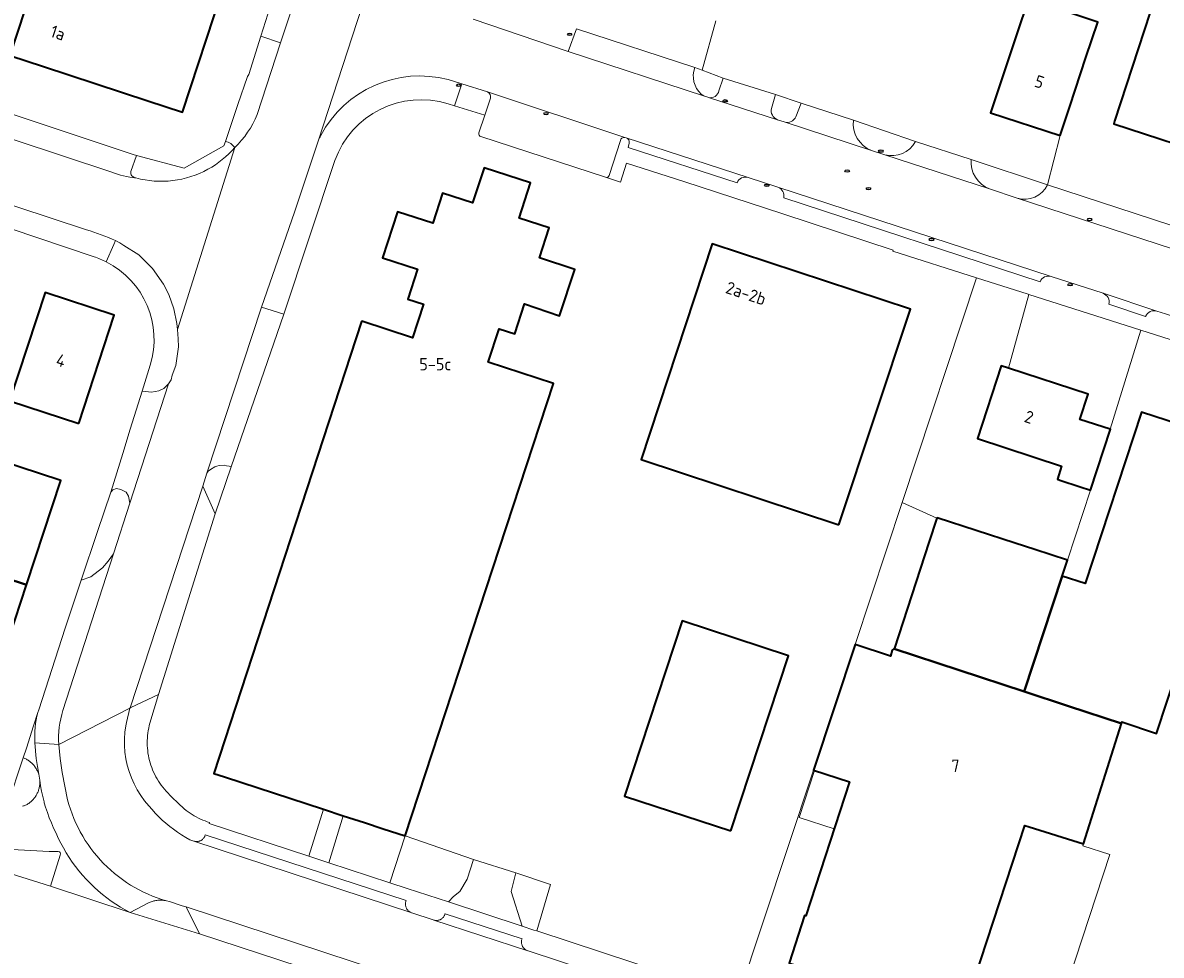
# Model space of a CAD drawing. Header units: metres. Extents: x 149984 to 156489, y 469398 to 478068.
# Tile 787 of 854: x 154618 to 154743, y 473585 to 473687. Entities that reach past the tile are written whole.
import ezdxf
from ezdxf.enums import TextEntityAlignment as Align

# ---------------------------------------------------------------- set-up
doc = ezdxf.new("R2010")
doc.units = ezdxf.units.M
doc.header["$LTSCALE"] = 0.75
for name, color, linetype, lineweight in [('B-WE-GR-BEPLANTING_CULTUUR_HEESTERS-GV', 252, 'Continuous', 18), ('B-WE-IE-MEUBILAIR-S', 252, 'Continuous', 25), ('B-WE-OG-BEBOUWING-GV', 6, 'Continuous', 35), ('B-WE-OG-BEBOUWING-T18', 1, 'Continuous', 18), ('B-WE-OG-BEBOUWING_LUIFEL-GV', 6, 'Continuous', 18), ('B-WE-OG-TERREIN_BEGROEID-GV', 252, 'Continuous', 18), ('B-WE-OG-TERREIN_ERF-GV', 252, 'Continuous', 18), ('B-WE-VH-OPENVERHARDING_BETONSTRAATSTEEN-GV', 252, 'Continuous', 18), ('B-WE-VH-OPENVERHARDING_TEGEL-GV', 252, 'Continuous', 18)]:
    doc.layers.add(name, color=color, linetype=linetype, lineweight=lineweight)
doc.styles.add('NLCS-ISO', font='NLCS-ISO.ttf')
doc.styles.add('NLCS-ISO-M750-T18', font='NLCS-ISO.ttf', dxfattribs={"height": 1.35})

# ---------------------------------------------------------------- blocks, each defined once
blk = doc.blocks.new('SIE-MEUBILAIR_PUT_KOLK-SO')
blk.add_ellipse((0, 0), major_axis=(1.25, 0), ratio=0.54)
at = {"style": 'NLCS-ISO'}
blk.add_text('klk', height=0.75, dxfattribs=at).set_placement((0.03, 0), align=Align.MIDDLE_CENTER)
blk = doc.blocks.new('SIE-MEUBILAIR_PUT_RIOOLPUT-SO')
blk.add_ellipse((0, 0), major_axis=(1.25, 0), ratio=0.54)
at = {"style": 'NLCS-ISO'}
blk.add_text('ri', height=0.75, dxfattribs=at).set_placement((-0.04, 0.07), align=Align.MIDDLE_CENTER)
blk = doc.blocks.new('SIE-MEUBILAIR_PUT_BRANDKRAAN-SO')
blk.add_ellipse((0, 0), major_axis=(1.25, 0), ratio=0.54)
at = {"style": 'NLCS-ISO'}
blk.add_text('bk', height=0.75, dxfattribs=at).set_placement((0.03, 0), align=Align.MIDDLE_CENTER)

msp = doc.modelspace()

# ---------------------------------------------------------------- linework, layer by layer
at = {"layer": 'B-WE-GR-BEPLANTING_CULTUUR_HEESTERS-GV', "flags": 128}
msp.add_lwpolyline([(154639.998, 473674.401), (154639.829, 473673.936), (154635.49, 473671.49), (154630.244, 473672.866), (154629.634, 473671.123)], dxfattribs=at)
at = {"layer": 'B-WE-GR-BEPLANTING_CULTUUR_HEESTERS-GV'}
for points in [[(154641.014, 473673.722, 0.2094868), (154639.998, 473674.401)], [(154638.086, 473671.356, 0.0887818), (154641.014, 473673.722)], [(154629.634, 473671.123, 0.4396283), (154630.183, 473670.398)], [(154630.183, 473670.398, 0.1935903), (154638.086, 473671.356)]]:
    msp.add_lwpolyline(points, format="xyb", dxfattribs=at)
at = {"layer": 'B-WE-GR-BEPLANTING_CULTUUR_HEESTERS-GV', "flags": 128}
for points in [[(154652.9, 473600.533), (154650.738, 473601.241), (154649.129, 473596.098), (154651.323, 473595.38)], [(154667.193, 473595.72), (154659.69, 473598.31), (154658.014, 473593.189), (154659.908, 473592.569), (154664.426, 473591.084), (154664.98, 473591.672), (154665.675, 473592.242), (154666.497, 473593.57)], [(154674.111, 473587.9), (154675.634, 473592.976), (154671.809, 473594.265), (154671.303, 473592.242), (154672.499, 473588.429), (154673.808, 473587.999)]]:
    msp.add_lwpolyline(points, close=True, dxfattribs=at)
at = {"layer": 'B-WE-OG-BEBOUWING-GV', "flags": 128}
for points in [[(154781.802, 473731.412), (154757.886, 473739.243), (154750.585, 473716.876), (154745.828, 473718.429), (154742.832, 473709.266), (154741.767, 473706.004), (154746.528, 473704.45), (154737.447, 473676.634), (154737.348, 473676.332), (154761.113, 473668.573), (154766.724, 473685.76), (154771.446, 473700.055)], [(154620.069, 473682.61), (154631.483, 473678.864), (154635.298, 473677.615), (154639.639, 473690.866), (154624.406, 473695.88), (154620.664, 473697.111), (154619.043, 473692.026), (154618.025, 473688.834), (154616.381, 473683.819)], [(154731.47, 473675.07), (154732.52, 473678.243), (154734.29, 473683.59), (154735.589, 473687.486), (154728.015, 473690.012), (154726.7, 473686.07), (154723.86, 473677.55)], [(154657.271, 473599.102), (154659.69, 473598.31), (154675.94, 473647.87), (154668.804, 473650.21), (154670.001, 473653.89), (154671.696, 473653.315), (154672.783, 473656.599), (154676.623, 473655.311), (154678.271, 473660.383), (154674.416, 473661.655), (154675.491, 473664.933), (154672.202, 473666.007), (154673.433, 473669.876), (154668.36, 473671.508), (154667.086, 473667.664), (154663.788, 473668.745), (154662.717, 473665.466), (154658.86, 473666.7), (154657.207, 473661.645), (154661.06, 473660.398), (154659.981, 473657.111), (154661.689, 473656.574), (154660.49, 473652.894), (154654.939, 473654.709), (154654.924, 473654.662), (154638.74, 473605.17), (154639.88, 473604.797), (154650.738, 473601.241), (154652.9, 473600.533), (154655.225, 473599.772)], [(154707.218, 473632.384), (154715.065, 473656.039), (154693.354, 473663.196), (154685.565, 473639.567)], [(154623.92, 473643.5), (154627.82, 473655.36), (154620.23, 473657.84), (154616.35, 473645.98)], [(154736.954, 473642.885), (154733.648, 473643.951), (154734.545, 473646.709), (154725.799, 473649.553), (154725.002, 473649.812), (154722.403, 473641.869), (154731.623, 473638.822), (154731.167, 473637.392), (154731.442, 473637.302), (154733.683, 473636.569), (154734.788, 473636.207), (154736.979, 473642.877)], [(154745.915, 473642.965), (154740.4, 473644.75), (154734.228, 473625.957), (154731.697, 473626.775), (154727.538, 473614.135), (154732.406, 473612.538), (154738.182, 473610.643), (154738.233, 473610.802), (154742.032, 473609.549), (154752.356, 473640.881)], [(154606.793, 473629.558), (154618.191, 473625.822), (154621.974, 473637.243), (154610.563, 473640.981)], [(154731.697, 473626.775), (154732.272, 473628.522), (154728.687, 473629.688), (154726.546, 473630.384), (154717.984, 473633.168), (154717.97, 473633.124), (154717.094, 473630.45), (154713.31, 473618.89), (154713.245, 473618.823), (154713.284, 473618.812), (154727.538, 473614.135)], [(154618.191, 473625.822), (154606.793, 473629.558), (154606.766, 473629.477), (154606.188, 473627.723), (154606.104, 473627.469), (154603.829, 473620.575), (154603.822, 473620.553), (154603.033, 473618.163), (154614.254, 473614.484), (154614.417, 473614.431)], [(154695.388, 473598.859), (154701.701, 473618.049), (154690.042, 473621.872), (154683.719, 473602.685)], [(154732.406, 473612.538), (154727.538, 473614.135), (154713.284, 473618.812), (154713.245, 473618.823), (154713.076, 473618.649), (154712.871, 473618.019), (154708.995, 473619.28), (154704.439, 473605.527), (154708.39, 473604.241), (154703.611, 473589.55), (154703.468, 473589.596), (154701.767, 473584.366), (154720.702, 473578.375), (154727.62, 473599.465), (154728.07, 473599.323), (154734.018, 473597.446), (154738.182, 473610.643)]]:
    msp.add_lwpolyline(points, close=True, dxfattribs=at)
at = {"layer": 'B-WE-OG-BEBOUWING_LUIFEL-GV', "flags": 128}
for points in [[(154704.543, 473605.493), (154702.865, 473600.333), (154706.711, 473599.081), (154708.39, 473604.241)], [(154734.018, 473597.446), (154728.07, 473599.323), (154727.62, 473599.465), (154722.319, 473583.304), (154731.669, 473580.237), (154736.928, 473596.27), (154733.952, 473597.246)]]:
    msp.add_lwpolyline(points, close=True, dxfattribs=at)
at = {"layer": 'B-WE-OG-TERREIN_BEGROEID-GV'}
for points in [[(154691.425, 473682.494, 0.2998317), (154692.136, 473679.59)], [(154692.136, 473679.59, 0.0529726), (154692.515, 473679.369)], [(154692.938, 473679.229, 0.444439), (154694.074, 473679.964)], [(154699.834, 473678.021, 0.3824034), (154700.504, 473676.787)], [(154701.243, 473676.537, 0.382531), (154702.525, 473677.115)], [(154708.812, 473676.724, 0.3405778), (154710.803, 473673.406)], [(154712.265, 473672.939, 0.3470202), (154715.616, 473674.379)], [(154721.705, 473672.418, 0.3297223), (154723.731, 473669.194)], [(154726.763, 473668.199, 0.3713041), (154730.101, 473669.654)], [(154621.895, 473596.219, 0.5685357), (154621.672, 473596.622)]]:
    msp.add_lwpolyline(points, format="xyb", dxfattribs=at)
at = {"layer": 'B-WE-OG-TERREIN_BEGROEID-GV', "flags": 128}
for points in [[(154694.074, 473679.964), (154694.551, 473681.338), (154692.236, 473682.194), (154691.425, 473682.494)], [(154692.515, 473679.369), (154692.851, 473679.257), (154692.938, 473679.229)], [(154703.075, 473678.581), (154700.266, 473679.554), (154699.834, 473678.021)], [(154702.525, 473677.115), (154703.075, 473678.581)], [(154700.504, 473676.787), (154701.243, 473676.537)], [(154715.616, 473674.379), (154708.812, 473676.724)], [(154710.803, 473673.406), (154712.265, 473672.939)], [(154730.101, 473669.654), (154721.705, 473672.418)], [(154723.731, 473669.194), (154726.763, 473668.199)], [(154617.769, 473601.573), (154617.854, 473601.598), (154617.938, 473601.625), (154618.022, 473601.655), (154618.104, 473601.688), (154618.185, 473601.724), (154618.27, 473601.773), (154618.354, 473601.825), (154618.435, 473601.879), (154618.515, 473601.936), (154618.593, 473601.997), (154618.668, 473602.059), (154618.742, 473602.124), (154618.813, 473602.192), (154618.881, 473602.262), (154618.948, 473602.335), (154619.011, 473602.41), (154619.072, 473602.486), (154619.131, 473602.565), (154619.186, 473602.646), (154619.239, 473602.729), (154619.289, 473602.814), (154619.336, 473602.9), (154619.38, 473602.988), (154619.421, 473603.077), (154619.459, 473603.167), (154619.494, 473603.259), (154619.525, 473603.352), (154619.553, 473603.446), (154619.579, 473603.541), (154619.6, 473603.637), (154619.619, 473603.733), (154619.634, 473603.83), (154619.646, 473603.928), (154619.654, 473604.026), (154619.659, 473604.124), (154619.661, 473604.222), (154619.659, 473604.32), (154619.654, 473604.418), (154619.529, 473605.076), (154619.498, 473605.169), (154619.464, 473605.262), (154619.426, 473605.353), (154619.386, 473605.442), (154619.342, 473605.53), (154619.295, 473605.617), (154619.246, 473605.702), (154619.193, 473605.785), (154619.138, 473605.866), (154619.08, 473605.945), (154619.019, 473606.023), (154618.955, 473606.098), (154618.889, 473606.171), (154618.821, 473606.241), (154618.75, 473606.309), (154618.676, 473606.375), (154618.601, 473606.438), (154618.523, 473606.499), (154618.444, 473606.556), (154618.362, 473606.611), (154618.279, 473606.663), (154618.194, 473606.713), (154618.107, 473606.759), (154618.018, 473606.802), (154617.929, 473606.842), (154617.837, 473606.879), (154616.119, 473601.681)], [(154621.672, 473596.622), (154620.678, 473596.622), (154614.54, 473596.942), (154613.915, 473594.953), (154620.825, 473592.794), (154621.895, 473596.219)]]:
    msp.add_lwpolyline(points, dxfattribs=at)
for points in [[(154637.513, 473636.619), (154638.86, 473633.59), (154640.639, 473638.757), (154640.4, 473638.84), (154640.12, 473638.88), (154639.86, 473638.94), (154639.32, 473638.9), (154639.05, 473638.84), (154638.85, 473638.77), (154638.35, 473638.47), (154638.12, 473638.28), (154637.973, 473638.043)], [(154633.856, 473591.119), (154633.546, 473591.203), (154633.441, 473591.224), (154633.335, 473591.241), (154633.229, 473591.255), (154633.123, 473591.265), (154633.016, 473591.272), (154632.909, 473591.274), (154632.802, 473591.274), (154632.695, 473591.269), (154632.589, 473591.261), (154632.483, 473591.25), (154632.377, 473591.234), (154632.272, 473591.216), (154632.167, 473591.193), (154632.063, 473591.167), (154631.96, 473591.138), (154631.859, 473591.105), (154631.758, 473591.069), (154631.659, 473591.029), (154631.561, 473590.986), (154629.557, 473589.923), (154637.152, 473587.593), (154635.684, 473590.536), (154635.257, 473590.645)]]:
    msp.add_lwpolyline(points, close=True, dxfattribs=at)
at = {"layer": 'B-WE-OG-TERREIN_ERF-GV', "flags": 128}
for points in [[(154620.664, 473697.111), (154625.032, 473710.405), (154643.999, 473704.174), (154639.639, 473690.866), (154635.298, 473677.615), (154631.483, 473678.864), (154620.069, 473682.61), (154616.381, 473683.819), (154618.025, 473688.834), (154619.043, 473692.026), (154609.467, 473695.166), (154607.256, 473688.487), (154595.847, 473692.218), (154598.448, 473700.203), (154604.914, 473698.074), (154606.153, 473701.839), (154606.168, 473701.883), (154614.908, 473699.007)], [(154707.218, 473632.384), (154685.565, 473639.567), (154693.354, 473663.196), (154715.065, 473656.039)], [(154734.788, 473636.207), (154733.683, 473636.569), (154731.442, 473637.302), (154731.167, 473637.392), (154731.623, 473638.822), (154722.403, 473641.869), (154725.002, 473649.812), (154725.799, 473649.553), (154728.03, 473657.65), (154727.96, 473657.672), (154722.31, 473659.472), (154714.157, 473634.861), (154717.97, 473633.124), (154717.984, 473633.168), (154726.546, 473630.384), (154728.687, 473629.688), (154732.272, 473628.522)], [(154623.92, 473643.5), (154616.35, 473645.98), (154620.23, 473657.84), (154627.82, 473655.36)], [(154740.324, 473653.734), (154728.03, 473657.65), (154725.799, 473649.553), (154734.545, 473646.709), (154733.648, 473643.951), (154736.954, 473642.885)], [(154606.104, 473627.469), (154606.188, 473627.723), (154606.766, 473629.477), (154606.793, 473629.558), (154610.563, 473640.981), (154621.974, 473637.243), (154618.191, 473625.822), (154614.417, 473614.431), (154614.254, 473614.484), (154603.033, 473618.163), (154603.822, 473620.553), (154603.829, 473620.575), (154594.649, 473623.616), (154592.762, 473617.92), (154578.998, 473622.479), (154578.878, 473622.118), (154578.546, 473622.228), (154578.665, 473622.589), (154569.837, 473625.513), (154573.063, 473635.253), (154573.405, 473635.14), (154573.285, 473634.779), (154577.139, 473633.503), (154578.202, 473636.711)], [(154717.97, 473633.124), (154714.157, 473634.861), (154708.995, 473619.28), (154712.871, 473618.019), (154713.076, 473618.649), (154713.245, 473618.823), (154713.31, 473618.89), (154717.094, 473630.45)], [(154695.388, 473598.859), (154683.719, 473602.685), (154690.042, 473621.872), (154701.701, 473618.049)]]:
    msp.add_lwpolyline(points, close=True, dxfattribs=at)
for points in [[(154780.88, 473696.93), (154776.22, 473682.66), (154771.285, 473684.271), (154766.724, 473685.76), (154761.113, 473668.573), (154737.348, 473676.332), (154737.447, 473676.634), (154746.528, 473704.45)], [(154614.296, 473678.166), (154629.889, 473672.984), (154630.244, 473672.866), (154635.49, 473671.49), (154639.829, 473673.936), (154639.998, 473674.401), (154641.346, 473678.458), (154642.4, 473681.52), (154642.56, 473681.73), (154643.883, 473685.922), (154645.923, 473692.384)], [(154693.73, 473687.62), (154692.236, 473682.194), (154694.551, 473681.338), (154700.266, 473679.554), (154703.075, 473678.581), (154708.812, 473676.724), (154715.616, 473674.379), (154721.705, 473672.418), (154730.101, 473669.654), (154731.47, 473675.07), (154723.86, 473677.55), (154726.7, 473686.07), (154728.015, 473690.012)], [(154667.16, 473687.814), (154677.549, 473684.246), (154678.487, 473686.731), (154691.425, 473682.494), (154692.236, 473682.194), (154693.73, 473687.62)], [(154735.589, 473687.486), (154734.29, 473683.59), (154732.52, 473678.243), (154731.47, 473675.07), (154730.101, 473669.654), (154753.205, 473662.107), (154758.435, 473660.46), (154763.299, 473658.804), (154769.811, 473656.704), (154825.874, 473638.56)], [(154667.779, 473675.33), (154668.419, 473677.268), (154665.114, 473678.294), (154664.42, 473678.509)], [(154625.6, 473661.777), (154616.42, 473664.882), (154615.806, 473665.084), (154597.116, 473671.243), (154595.266, 473671.852), (154581.975, 473676.23), (154576.178, 473659.37), (154576.576, 473659.236), (154576.436, 473658.788), (154575.643, 473656.242), (154575.28, 473656.348), (154570.427, 473640.796), (154565.839, 473626.743), (154564.87, 473623.76), (154564.777, 473623.475), (154559.853, 473608.931), (154557.386, 473609.766), (154550.878, 473612.167), (154550.304, 473610.486), (154550.4, 473610.46), (154546.282, 473598.431), (154544.858, 473594.121), (154543.816, 473590.829), (154540.238, 473580.184)], [(154696.194, 473580.639), (154704.439, 473605.527), (154708.995, 473619.28), (154714.157, 473634.861), (154722.31, 473659.472), (154713.136, 473662.395), (154713.17, 473662.504), (154701.066, 473666.476), (154690.229, 473669.999), (154683.968, 473672.018), (154683.311, 473669.934), (154681.659, 473670.473), (154667.984, 473674.94)], [(154651.992, 473672.31), (154646.397, 473655.482)], [(154646.397, 473655.482), (154640.639, 473638.757), (154638.86, 473633.59), (154632.648, 473613.8), (154631.72, 473610.668), (154631.65, 473610.402), (154631.59, 473610.133), (154631.539, 473609.862), (154631.497, 473609.59), (154631.465, 473609.317), (154631.443, 473609.042), (154631.43, 473608.767), (154631.427, 473608.492), (154631.433, 473608.216), (154631.449, 473607.941), (154631.475, 473607.667), (154631.51, 473607.394), (154631.555, 473607.122), (154631.609, 473606.852), (154631.673, 473606.584), (154631.746, 473606.319), (154631.828, 473606.056), (154631.919, 473605.796), (154632.02, 473605.54), (154632.129, 473605.287), (154632.247, 473605.038), (154632.374, 473604.794), (154632.509, 473604.554), (154632.652, 473604.319), (154632.804, 473604.089), (154632.963, 473603.864), (154633.13, 473603.645), (154633.305, 473603.433), (154633.487, 473603.226), (154634.135, 473602.557), (154634.799, 473601.905), (154635.48, 473601.271), (154635.686, 473601.106), (154635.898, 473600.948), (154636.116, 473600.797), (154636.338, 473600.654), (154636.565, 473600.519), (154636.796, 473600.391), (154637.032, 473600.271), (154637.271, 473600.16), (154637.514, 473600.056), (154637.761, 473599.961), (154638.011, 473599.874), (154638.263, 473599.796), (154638.214, 473599.672), (154649.129, 473596.098), (154650.738, 473601.241), (154639.88, 473604.797), (154638.74, 473605.17), (154654.924, 473654.662), (154654.939, 473654.709), (154660.49, 473652.894), (154661.689, 473656.574), (154659.981, 473657.111), (154661.06, 473660.398), (154657.207, 473661.645), (154658.86, 473666.7), (154662.717, 473665.466), (154663.788, 473668.745), (154667.086, 473667.664), (154668.36, 473671.508), (154673.433, 473669.876), (154672.202, 473666.007), (154675.491, 473664.933), (154674.416, 473661.655), (154678.271, 473660.383), (154676.623, 473655.311), (154672.783, 473656.599), (154671.696, 473653.315), (154670.001, 473653.89), (154668.804, 473650.21), (154675.94, 473647.87), (154659.69, 473598.31), (154667.193, 473595.72), (154671.809, 473594.265), (154675.634, 473592.976), (154674.111, 473587.9), (154695.503, 473580.866)], [(154757.427, 473648.287), (154740.324, 473653.734), (154736.954, 473642.885), (154736.979, 473642.877), (154734.788, 473636.207), (154732.272, 473628.522), (154731.697, 473626.775), (154734.228, 473625.957), (154740.4, 473644.75), (154745.915, 473642.965)], [(154672.143, 473576.106), (154637.152, 473587.593), (154629.557, 473589.923), (154620.825, 473592.794), (154613.915, 473594.953), (154614.54, 473596.942), (154616.108, 473601.648), (154616.119, 473601.681), (154617.837, 473606.879), (154618.183, 473607.923), (154618.97, 473610.376), (154619.444, 473611.853), (154619.53, 473612.12), (154622.45, 473621.08), (154624.201, 473626.334), (154625.979, 473631.667), (154627.42, 473635.99), (154628.74, 473640.23), (154629.569, 473642.895), (154630.862, 473647.049), (154631.759, 473649.887)], [(154752.356, 473640.881), (154742.032, 473609.549), (154738.233, 473610.802), (154738.182, 473610.643), (154734.018, 473597.446), (154728.07, 473599.323), (154727.62, 473599.465), (154720.702, 473578.375)], [(154701.767, 473584.366), (154703.468, 473589.596), (154703.611, 473589.55), (154708.39, 473604.241), (154704.439, 473605.527), (154696.194, 473580.639)]]:
    msp.add_lwpolyline(points, dxfattribs=at)
at = {"layer": 'B-WE-OG-TERREIN_ERF-GV'}
for points in [[(154664.42, 473678.509, 0.4035705), (154651.992, 473672.31)], [(154667.984, 473674.94, -0.4345674), (154667.779, 473675.33)], [(154626.942, 473661.215, 0.0388075), (154625.6, 473661.777)], [(154631.759, 473649.887, 0.3629023), (154626.942, 473661.215)]]:
    msp.add_lwpolyline(points, format="xyb", dxfattribs=at)
at = {"layer": 'B-WE-VH-OPENVERHARDING_BETONSTRAATSTEEN-GV', "flags": 128}
for points in [[(154643.962, 473656.231), (154647.55, 473666.662), (154650.187, 473674.543), (154659.174, 473702.143), (154659.35, 473702.83), (154659.333, 473702.834), (154660.186, 473705.522), (154661.661, 473709.94), (154664.005, 473717.392), (154668.668, 473731.559), (154669.799, 473734.881), (154674.339, 473748.778), (154674.484, 473749.255), (154675.233, 473751.476), (154678.285, 473760.85), (154678.334, 473761), (154679.274, 473764.012), (154689.003, 473793.702), (154690.955, 473799.629), (154702.134, 473833.49), (154703.3, 473837.022), (154706.78, 473847.765), (154706.963, 473848.494), (154713.848, 473869.688)], [(154704.234, 473862.806), (154681.18, 473792.573), (154681.068, 473792.23), (154680.787, 473791.33), (154675.771, 473776.157), (154675.148, 473774.146), (154675.009, 473773.655), (154668.776, 473754.605), (154668.678, 473754.304), (154667.481, 473750.659), (154667.379, 473750.351), (154664.728, 473742.37), (154664.572, 473741.89), (154662.237, 473734.653), (154662.102, 473734.24), (154660.76, 473730.148), (154657.99, 473721.522), (154652.594, 473705.097), (154648.153, 473691.642), (154646.04, 473685.22), (154643.477, 473677.343)], [(154659.174, 473702.143), (154650.187, 473674.543)], [(154766.631, 473655.215), (154764.377, 473655.949), (154755.797, 473658.748), (154754.104, 473659.282), (154726.763, 473668.199), (154723.731, 473669.194), (154712.265, 473672.939), (154710.803, 473673.406), (154701.243, 473676.537), (154700.504, 473676.787), (154692.938, 473679.229), (154692.851, 473679.257), (154692.515, 473679.369), (154677.549, 473684.246), (154667.16, 473687.814)], [(154691.425, 473682.494), (154678.487, 473686.731), (154677.549, 473684.246)], [(154646.04, 473685.22), (154643.883, 473685.922), (154642.56, 473681.73), (154642.4, 473681.52), (154641.346, 473678.458), (154639.998, 473674.401)], [(154627.537, 473671.054), (154611.507, 473676.337), (154609.46, 473676.96), (154602.42, 473679.28), (154601.74, 473679.49), (154586.06, 473684.64), (154585.347, 473684.882), (154585.113, 473684.962), (154584.283, 473685.244), (154582.148, 473678.743), (154616.575, 473667.419), (154617.132, 473667.236), (154624.781, 473664.734)], [(154643.477, 473677.343), (154646.04, 473685.22)], [(154677.549, 473684.246), (154692.515, 473679.369)], [(154664.393, 473681.172), (154665.903, 473680.701), (154668.701, 473679.828), (154683.777, 473674.848), (154683.903, 473674.806), (154697.274, 473670.464), (154700.541, 473669.407), (154730.492, 473659.62), (154736.171, 473657.767), (154742.073, 473655.819), (154743.032, 473655.523), (154751.884, 473652.615), (154752.436, 473652.466), (154759.421, 473650.184), (154764.175, 473648.614), (154774.627, 473645.232), (154779.77, 473643.53), (154786.013, 473641.482), (154790.879, 473639.915), (154827.576, 473627.884)], [(154668.701, 473679.828), (154665.903, 473680.701), (154665.114, 473678.294), (154668.419, 473677.268), (154669.044, 473679.159)], [(154700.266, 473679.554), (154694.551, 473681.338), (154694.074, 473679.964)], [(154669.044, 473679.159), (154668.419, 473677.268), (154667.779, 473675.33)], [(154683.777, 473674.848), (154668.701, 473679.828)], [(154692.938, 473679.229), (154700.504, 473676.787)], [(154699.834, 473678.021), (154700.266, 473679.554)], [(154629.634, 473671.123), (154630.244, 473672.866), (154629.889, 473672.984), (154614.296, 473678.166), (154614.294, 473678.158)], [(154708.812, 473676.724), (154703.075, 473678.581), (154702.525, 473677.115)], [(154611.507, 473676.337), (154627.537, 473671.054)], [(154701.243, 473676.537), (154710.803, 473673.406)], [(154667.984, 473674.94), (154681.659, 473670.473)], [(154682.051, 473670.672), (154683.276, 473674.492)], [(154683.276, 473674.492), (154682.051, 473670.672)], [(154683.903, 473674.806), (154683.777, 473674.848)], [(154697.274, 473670.464), (154683.903, 473674.806)], [(154684.236, 473674.201), (154684.128, 473673.737), (154696.064, 473669.876)], [(154696.064, 473669.876), (154684.128, 473673.737), (154684.236, 473674.201)], [(154721.705, 473672.418), (154715.616, 473674.379)], [(154641.014, 473673.722), (154634.738, 473653.806), (154634.825, 473652.792), (154634.87, 473651.884), (154634.548, 473649.869), (154634.176, 473648.789), (154634.037, 473648.269), (154633.764, 473647.853), (154629.534, 473634.786), (154627.735, 473629.23), (154622.18, 473612.07)], [(154628.869, 473663.012), (154630.506, 473661.996), (154632.012, 473660.478), (154633.208, 473658.784), (154633.806, 473657.621), (154634.36, 473656.071), (154634.681, 473654.465), (154634.738, 473653.806), (154641.014, 473673.722)], [(154712.265, 473672.939), (154723.731, 473669.194)], [(154681.659, 473670.473), (154683.311, 473669.934), (154683.968, 473672.018), (154690.229, 473669.999), (154701.066, 473666.476), (154713.17, 473662.504), (154713.136, 473662.395), (154722.31, 473659.472), (154727.96, 473657.672), (154728.03, 473657.65), (154740.324, 473653.734), (154757.427, 473648.287), (154757.976, 473648.1), (154770.896, 473643.676), (154771.02, 473643.636), (154792.737, 473636.623)], [(154700.541, 473669.407), (154697.274, 473670.464)], [(154730.492, 473659.62), (154700.541, 473669.407)], [(154753.205, 473662.107), (154730.101, 473669.654)], [(154701.187, 473668.224), (154729.269, 473659.021)], [(154729.269, 473659.021), (154701.187, 473668.224)], [(154726.763, 473668.199), (154754.104, 473659.282)], [(154624.781, 473664.734), (154617.132, 473667.236), (154616.575, 473667.419), (154615.806, 473665.084), (154616.42, 473664.882), (154625.6, 473661.777)], [(154626.942, 473661.215), (154627.78, 473663.121), (154627.963, 473663.537)], [(154736.171, 473657.767), (154730.492, 473659.62)], [(154742.073, 473655.819), (154736.171, 473657.767)], [(154621.725, 473608.318), (154629.53, 473612.31), (154629.542, 473612.359), (154637.513, 473636.619), (154637.973, 473638.043), (154643.962, 473656.231)], [(154736.821, 473656.565), (154740.843, 473655.232)], [(154740.843, 473655.232), (154736.821, 473656.565)], [(154743.032, 473655.523), (154742.073, 473655.819)], [(154622.18, 473612.07), (154627.735, 473629.23), (154627.144, 473628.414), (154626.529, 473627.702), (154625.257, 473626.713), (154624.201, 473626.334), (154622.45, 473621.08), (154619.53, 473612.12), (154619.444, 473611.853)], [(154695.503, 473580.866), (154674.111, 473587.9), (154673.808, 473587.999), (154672.499, 473588.429), (154664.426, 473591.084), (154659.908, 473592.569), (154658.014, 473593.189), (154651.323, 473595.38), (154649.129, 473596.098), (154638.214, 473599.672), (154638.263, 473599.796), (154638.011, 473599.874), (154637.761, 473599.961), (154637.514, 473600.056), (154637.271, 473600.16), (154637.032, 473600.271), (154636.796, 473600.391), (154636.565, 473600.519), (154636.338, 473600.654), (154636.116, 473600.797), (154635.898, 473600.948), (154635.686, 473601.106), (154635.48, 473601.271), (154634.799, 473601.905), (154634.135, 473602.557), (154633.487, 473603.226), (154633.305, 473603.433), (154633.13, 473603.645), (154632.963, 473603.864), (154632.804, 473604.089), (154632.652, 473604.319), (154632.509, 473604.554), (154632.374, 473604.794), (154632.247, 473605.038), (154632.129, 473605.287), (154632.02, 473605.54), (154631.919, 473605.796), (154631.828, 473606.056), (154631.746, 473606.319), (154631.673, 473606.584), (154631.609, 473606.852), (154631.555, 473607.122), (154631.51, 473607.394), (154631.475, 473607.667), (154631.449, 473607.941), (154631.433, 473608.216), (154631.427, 473608.492), (154631.43, 473608.767), (154631.443, 473609.042), (154631.465, 473609.317), (154631.497, 473609.59), (154631.539, 473609.862), (154631.59, 473610.133), (154631.65, 473610.402), (154631.72, 473610.668), (154632.648, 473613.8), (154629.641, 473612.367), (154629.53, 473612.31), (154629.146, 473610.746), (154629.078, 473610.388), (154628.981, 473609.667), (154628.933, 473608.941), (154628.935, 473608.213), (154628.988, 473607.488), (154629.09, 473606.767), (154629.242, 473606.055), (154629.443, 473605.356), (154629.692, 473604.672), (154629.987, 473604.007), (154630.327, 473603.364), (154630.711, 473602.746), (154631.137, 473602.155), (154631.603, 473601.596), (154631.951, 473601.192), (154632.313, 473600.8), (154632.689, 473600.42), (154633.077, 473600.054), (154633.478, 473599.701), (154633.89, 473599.362), (154634.314, 473599.038), (154634.749, 473598.728), (154635.194, 473598.434), (154635.649, 473598.154), (154636.113, 473597.891), (154636.543, 473597.752), (154636.607, 473597.733), (154636.673, 473597.718), (154636.739, 473597.708), (154636.806, 473597.702), (154636.873, 473597.701), (154636.94, 473597.705), (154637.007, 473597.713), (154637.073, 473597.727), (154637.138, 473597.744), (154637.201, 473597.766), (154637.263, 473597.793), (154637.323, 473597.824), (154637.38, 473597.858), (154637.435, 473597.897), (154637.487, 473597.94), (154637.536, 473597.986), (154637.581, 473598.035), (154637.624, 473598.088), (154637.662, 473598.143), (154637.696, 473598.2), (154637.726, 473598.26), (154637.752, 473598.322), (154637.774, 473598.386), (154637.791, 473598.451), (154659.802, 473591.223), (154659.778, 473591.157), (154659.759, 473591.09), (154659.744, 473591.022), (154659.734, 473590.953), (154659.729, 473590.883), (154659.728, 473590.813), (154659.733, 473590.743), (154659.742, 473590.674), (154659.756, 473590.605), (154659.775, 473590.538), (154659.798, 473590.472), (154659.826, 473590.408), (154659.858, 473590.346), (154659.894, 473590.286), (154659.934, 473590.229), (154659.979, 473590.175), (154660.027, 473590.124), (154660.078, 473590.076), (154660.132, 473590.032), (154660.189, 473589.992), (154660.249, 473589.956), (154660.312, 473589.924), (154660.376, 473589.897), (154660.407, 473589.885), (154660.442, 473589.874), (154662.779, 473589.105), (154662.82, 473589.092), (154662.836, 473589.086), (154662.911, 473589.068), (154662.979, 473589.057), (154663.047, 473589.05), (154663.116, 473589.048), (154663.184, 473589.051), (154663.253, 473589.059), (154663.32, 473589.071), (154663.387, 473589.088), (154663.452, 473589.11), (154663.515, 473589.136), (154663.577, 473589.166), (154663.636, 473589.2), (154663.693, 473589.239), (154663.747, 473589.281), (154663.798, 473589.327), (154663.846, 473589.377), (154663.89, 473589.43), (154663.93, 473589.485), (154663.966, 473589.543), (154663.998, 473589.604), (154664.026, 473589.667), (154664.05, 473589.731), (154664.069, 473589.797), (154672.499, 473587.023), (154672.478, 473586.957), (154672.461, 473586.889), (154672.45, 473586.82), (154672.443, 473586.751), (154672.441, 473586.681), (154672.443, 473586.611), (154672.451, 473586.542), (154672.463, 473586.473), (154672.48, 473586.406), (154672.501, 473586.339), (154672.528, 473586.275), (154672.558, 473586.212), (154672.593, 473586.152), (154672.632, 473586.094), (154672.674, 473586.039), (154672.721, 473585.987), (154672.771, 473585.938), (154672.824, 473585.893), (154672.88, 473585.852), (154672.939, 473585.814), (154673, 473585.781), (154673.063, 473585.752), (154673.122, 473585.73), (154673.162, 473585.717), (154693.552, 473579.012)], [(154619.444, 473611.853), (154618.97, 473610.376), (154618.183, 473607.923), (154617.837, 473606.879), (154617.929, 473606.842), (154618.018, 473606.802), (154618.107, 473606.759), (154618.194, 473606.713), (154618.279, 473606.663), (154618.362, 473606.611), (154618.444, 473606.556), (154618.523, 473606.499), (154618.601, 473606.438), (154618.676, 473606.375), (154618.75, 473606.309), (154618.821, 473606.241), (154618.889, 473606.171), (154618.955, 473606.098), (154619.019, 473606.023), (154619.08, 473605.945), (154619.138, 473605.866), (154619.193, 473605.785), (154619.246, 473605.702), (154619.295, 473605.617), (154619.342, 473605.53), (154619.386, 473605.442), (154619.426, 473605.353), (154619.464, 473605.262), (154619.498, 473605.169), (154619.529, 473605.076)], [(154693.552, 473579.012), (154673.162, 473585.717), (154673.122, 473585.73), (154662.836, 473589.086), (154662.82, 473589.092), (154662.779, 473589.105), (154660.442, 473589.874), (154660.407, 473589.885), (154636.543, 473597.752), (154636.113, 473597.891), (154635.649, 473598.154), (154635.194, 473598.434), (154634.749, 473598.728), (154634.314, 473599.038), (154633.89, 473599.362), (154633.478, 473599.701), (154633.077, 473600.054), (154632.689, 473600.42), (154632.313, 473600.8), (154631.951, 473601.192), (154631.603, 473601.596), (154631.137, 473602.155), (154630.711, 473602.746), (154630.327, 473603.364), (154629.987, 473604.007), (154629.692, 473604.672), (154629.443, 473605.356), (154629.242, 473606.055), (154629.09, 473606.767), (154628.988, 473607.488), (154628.935, 473608.213), (154628.933, 473608.941), (154628.981, 473609.667), (154629.078, 473610.388), (154629.146, 473610.746), (154629.53, 473612.31), (154621.725, 473608.318), (154621.889, 473606.794), (154622.108, 473605.276), (154622.38, 473603.768), (154622.706, 473602.27), (154622.851, 473601.749), (154623.014, 473601.234), (154623.195, 473600.725), (154623.393, 473600.222), (154623.608, 473599.726), (154623.841, 473599.238), (154624.091, 473598.759), (154624.357, 473598.289), (154624.639, 473597.828), (154624.937, 473597.377), (154625.25, 473596.936), (154625.579, 473596.507), (154625.922, 473596.09), (154626.28, 473595.685), (154626.651, 473595.292), (154627.036, 473594.913), (154627.434, 473594.547), (154627.844, 473594.195), (154628.266, 473593.857), (154628.7, 473593.535), (154629.144, 473593.228), (154629.599, 473592.936), (154630.064, 473592.66), (154630.538, 473592.401), (154631.021, 473592.158), (154631.512, 473591.932), (154632.011, 473591.724), (154632.516, 473591.532), (154633.028, 473591.359), (154633.546, 473591.203), (154633.856, 473591.119), (154635.257, 473590.645), (154635.684, 473590.536), (154675.084, 473577.567)], [(154619.111, 473608.526), (154621.725, 473608.318)], [(154619.529, 473605.076), (154619.386, 473605.934), (154619.269, 473606.795), (154619.184, 473607.592), (154619.177, 473607.659), (154619.111, 473608.526)], [(154621.895, 473596.219), (154620.825, 473592.794), (154629.557, 473589.923), (154629.021, 473590.21), (154628.496, 473590.515), (154627.982, 473590.838), (154627.479, 473591.179), (154626.988, 473591.537), (154626.51, 473591.912), (154626.045, 473592.303), (154625.593, 473592.71), (154625.157, 473593.132), (154624.735, 473593.569), (154624.328, 473594.02), (154623.937, 473594.486), (154623.563, 473594.964), (154623.205, 473595.455), (154622.865, 473595.958), (154622.542, 473596.473), (154622.237, 473596.999), (154621.951, 473597.534), (154621.683, 473598.08), (154621.434, 473598.634), (154621.167, 473599.181), (154620.919, 473599.736), (154620.691, 473600.3), (154620.482, 473600.871), (154620.293, 473601.449), (154620.149, 473601.947), (154620.124, 473602.033), (154619.976, 473602.623), (154619.848, 473603.218), (154619.74, 473603.816), (154619.654, 473604.418), (154619.659, 473604.32), (154619.661, 473604.222), (154619.659, 473604.124), (154619.654, 473604.026), (154619.646, 473603.928), (154619.634, 473603.83), (154619.619, 473603.733), (154619.6, 473603.637), (154619.579, 473603.541), (154619.553, 473603.446), (154619.525, 473603.352), (154619.494, 473603.259), (154619.459, 473603.167), (154619.421, 473603.077), (154619.38, 473602.988), (154619.336, 473602.9), (154619.289, 473602.814), (154619.239, 473602.729), (154619.186, 473602.646), (154619.131, 473602.565), (154619.072, 473602.486), (154619.011, 473602.41), (154618.948, 473602.335), (154618.881, 473602.262), (154618.813, 473602.192), (154618.742, 473602.124), (154618.668, 473602.059), (154618.593, 473601.997), (154618.515, 473601.936), (154618.435, 473601.879), (154618.354, 473601.825), (154618.27, 473601.773), (154618.185, 473601.724), (154618.104, 473601.688), (154618.022, 473601.655), (154617.938, 473601.625), (154617.854, 473601.598), (154617.769, 473601.573)], [(154614.54, 473596.942), (154620.678, 473596.622), (154621.672, 473596.622)]]:
    msp.add_lwpolyline(points, dxfattribs=at)
for points in [[(154643.883, 473685.922), (154646.04, 473685.22), (154648.153, 473691.642), (154645.923, 473692.384)], [(154646.397, 473655.482), (154643.962, 473656.231), (154637.973, 473638.043), (154638.12, 473638.28), (154638.35, 473638.47), (154638.85, 473638.77), (154639.05, 473638.84), (154639.32, 473638.9), (154639.86, 473638.94), (154640.12, 473638.88), (154640.4, 473638.84), (154640.639, 473638.757)], [(154633.764, 473647.853), (154633.252, 473647.331), (154632.683, 473647.062), (154631.887, 473646.945), (154630.862, 473647.049), (154629.569, 473642.895), (154628.74, 473640.23), (154627.42, 473635.99), (154627.67, 473636.24), (154628.067, 473636.379), (154628.533, 473636.274), (154629.103, 473635.984), (154629.363, 473635.546), (154629.534, 473634.786)], [(154624.201, 473626.334), (154625.257, 473626.713), (154626.529, 473627.702), (154627.144, 473628.414), (154627.735, 473629.23), (154629.534, 473634.786), (154629.363, 473635.546), (154629.103, 473635.984), (154628.533, 473636.274), (154628.067, 473636.379), (154627.67, 473636.24), (154627.42, 473635.99), (154625.979, 473631.667)], [(154637.513, 473636.619), (154629.542, 473612.359), (154629.53, 473612.31), (154629.641, 473612.367), (154632.648, 473613.8), (154638.86, 473633.59)], [(154631.659, 473591.029), (154631.758, 473591.069), (154631.859, 473591.105), (154631.96, 473591.138), (154632.063, 473591.167), (154632.167, 473591.193), (154632.272, 473591.216), (154632.377, 473591.234), (154632.483, 473591.25), (154632.589, 473591.261), (154632.695, 473591.269), (154632.802, 473591.274), (154632.909, 473591.274), (154633.016, 473591.272), (154633.123, 473591.265), (154633.229, 473591.255), (154633.335, 473591.241), (154633.441, 473591.224), (154633.546, 473591.203), (154633.028, 473591.359), (154632.516, 473591.532), (154632.011, 473591.724), (154631.512, 473591.932), (154631.021, 473592.158), (154630.538, 473592.401), (154630.064, 473592.66), (154629.599, 473592.936), (154629.144, 473593.228), (154628.7, 473593.535), (154628.266, 473593.857), (154627.844, 473594.195), (154627.434, 473594.547), (154627.036, 473594.913), (154626.651, 473595.292), (154626.28, 473595.685), (154625.922, 473596.09), (154625.579, 473596.507), (154625.25, 473596.936), (154624.937, 473597.377), (154624.639, 473597.828), (154624.357, 473598.289), (154624.091, 473598.759), (154623.841, 473599.238), (154623.608, 473599.726), (154623.393, 473600.222), (154623.195, 473600.725), (154623.014, 473601.234), (154622.851, 473601.749), (154622.706, 473602.27), (154622.38, 473603.768), (154622.108, 473605.276), (154621.889, 473606.794), (154621.725, 473608.318), (154619.111, 473608.526), (154619.177, 473607.659), (154619.184, 473607.592), (154619.269, 473606.795), (154619.386, 473605.934), (154619.529, 473605.076), (154619.654, 473604.418), (154619.74, 473603.816), (154619.848, 473603.218), (154619.976, 473602.623), (154620.124, 473602.033), (154620.149, 473601.947), (154620.293, 473601.449), (154620.482, 473600.871), (154620.691, 473600.3), (154620.919, 473599.736), (154621.167, 473599.181), (154621.434, 473598.634), (154621.683, 473598.08), (154621.951, 473597.534), (154622.237, 473596.999), (154622.542, 473596.473), (154622.865, 473595.958), (154623.205, 473595.455), (154623.563, 473594.964), (154623.937, 473594.486), (154624.328, 473594.02), (154624.735, 473593.569), (154625.157, 473593.132), (154625.593, 473592.71), (154626.045, 473592.303), (154626.51, 473591.912), (154626.988, 473591.537), (154627.479, 473591.179), (154627.982, 473590.838), (154628.496, 473590.515), (154629.021, 473590.21), (154629.557, 473589.923), (154631.561, 473590.986)], [(154659.69, 473598.31), (154657.271, 473599.102), (154655.225, 473599.772), (154652.9, 473600.533), (154651.323, 473595.38), (154658.014, 473593.189)], [(154659.802, 473591.223), (154637.791, 473598.451), (154637.774, 473598.386), (154637.752, 473598.322), (154637.726, 473598.26), (154637.696, 473598.2), (154637.662, 473598.143), (154637.624, 473598.088), (154637.581, 473598.035), (154637.536, 473597.986), (154637.487, 473597.94), (154637.435, 473597.897), (154637.38, 473597.858), (154637.323, 473597.824), (154637.263, 473597.793), (154637.201, 473597.766), (154637.138, 473597.744), (154637.073, 473597.727), (154637.007, 473597.713), (154636.94, 473597.705), (154636.873, 473597.701), (154636.806, 473597.702), (154636.739, 473597.708), (154636.673, 473597.718), (154636.607, 473597.733), (154636.543, 473597.752), (154660.407, 473589.885), (154660.376, 473589.897), (154660.312, 473589.924), (154660.249, 473589.956), (154660.189, 473589.992), (154660.132, 473590.032), (154660.078, 473590.076), (154660.027, 473590.124), (154659.979, 473590.175), (154659.934, 473590.229), (154659.894, 473590.286), (154659.858, 473590.346), (154659.826, 473590.408), (154659.798, 473590.472), (154659.775, 473590.538), (154659.756, 473590.605), (154659.742, 473590.674), (154659.733, 473590.743), (154659.728, 473590.813), (154659.729, 473590.883), (154659.734, 473590.953), (154659.744, 473591.022), (154659.759, 473591.09), (154659.778, 473591.157)], [(154671.809, 473594.265), (154667.193, 473595.72), (154666.497, 473593.57), (154665.675, 473592.242), (154664.98, 473591.672), (154664.426, 473591.084), (154672.499, 473588.429), (154671.303, 473592.242)], [(154675.084, 473577.567), (154635.684, 473590.536), (154637.152, 473587.593), (154672.143, 473576.106)], [(154672.499, 473587.023), (154664.069, 473589.797), (154664.05, 473589.731), (154664.026, 473589.667), (154663.998, 473589.604), (154663.966, 473589.543), (154663.93, 473589.485), (154663.89, 473589.43), (154663.846, 473589.377), (154663.798, 473589.327), (154663.747, 473589.281), (154663.693, 473589.239), (154663.636, 473589.2), (154663.577, 473589.166), (154663.515, 473589.136), (154663.452, 473589.11), (154663.387, 473589.088), (154663.32, 473589.071), (154663.253, 473589.059), (154663.184, 473589.051), (154663.116, 473589.048), (154663.047, 473589.05), (154662.979, 473589.057), (154662.911, 473589.068), (154662.836, 473589.086), (154673.122, 473585.73), (154673.063, 473585.752), (154673, 473585.781), (154672.939, 473585.814), (154672.88, 473585.852), (154672.824, 473585.893), (154672.771, 473585.938), (154672.721, 473585.987), (154672.674, 473586.039), (154672.632, 473586.094), (154672.593, 473586.152), (154672.558, 473586.212), (154672.528, 473586.275), (154672.501, 473586.339), (154672.48, 473586.406), (154672.463, 473586.473), (154672.451, 473586.542), (154672.443, 473586.611), (154672.441, 473586.681), (154672.443, 473586.751), (154672.45, 473586.82), (154672.461, 473586.889), (154672.478, 473586.957)]]:
    msp.add_lwpolyline(points, close=True, dxfattribs=at)
at = {"layer": 'B-WE-VH-OPENVERHARDING_BETONSTRAATSTEEN-GV'}
for points in [[(154692.136, 473679.59, -0.2998317), (154691.425, 473682.494)], [(154650.436, 473675.043, -0.3492251), (154664.393, 473681.172)], [(154669.044, 473679.159, 0.3753756), (154668.701, 473679.828)], [(154668.701, 473679.828, -0.3753756), (154669.044, 473679.159)], [(154692.515, 473679.369, -0.0529726), (154692.136, 473679.59)], [(154694.074, 473679.964, -0.444439), (154692.938, 473679.229)], [(154700.504, 473676.787, -0.3824034), (154699.834, 473678.021)], [(154643.477, 473677.343, -0.103553), (154641.014, 473673.722)], [(154641.014, 473673.722, 0.103553), (154643.477, 473677.343)], [(154702.525, 473677.115, -0.382531), (154701.243, 473676.537)], [(154710.803, 473673.406, -0.3405778), (154708.812, 473676.724)], [(154639.998, 473674.401, -0.2094868), (154641.014, 473673.722)], [(154650.187, 473674.543, -0.0096089), (154650.436, 473675.043)], [(154667.779, 473675.33, 0.4345674), (154667.984, 473674.94)], [(154683.276, 473674.492, -0.4138), (154683.777, 473674.848)], [(154683.777, 473674.848, 0.4138), (154683.276, 473674.492)], [(154683.903, 473674.806, -0.3921212), (154684.236, 473674.201)], [(154684.236, 473674.201, 0.3921212), (154683.903, 473674.806)], [(154715.616, 473674.379, -0.3470202), (154712.265, 473672.939)], [(154641.014, 473673.722, -0.0887818), (154638.086, 473671.356)], [(154723.731, 473669.194, -0.3297223), (154721.705, 473672.418)], [(154630.183, 473670.398, -0.0749104), (154627.537, 473671.054)], [(154627.537, 473671.054, 0.0749104), (154630.183, 473670.398)], [(154630.183, 473670.398, -0.4396283), (154629.634, 473671.123)], [(154638.086, 473671.356, -0.1935903), (154630.183, 473670.398)], [(154681.659, 473670.473, 0.4008177), (154682.051, 473670.672)], [(154682.051, 473670.672, -0.4008177), (154681.659, 473670.473)], [(154696.064, 473669.876, -0.3816528), (154697.274, 473670.464)], [(154697.274, 473670.464, 0.3816528), (154696.064, 473669.876)], [(154700.541, 473669.407, -0.3534206), (154701.187, 473668.224)], [(154701.187, 473668.224, 0.3534206), (154700.541, 473669.407)], [(154730.101, 473669.654, -0.3713041), (154726.763, 473668.199)], [(154624.781, 473664.734, -0.0272659), (154627.963, 473663.537)], [(154627.963, 473663.537, 0.0272659), (154624.781, 473664.734)], [(154627.963, 473663.537, -0.0204877), (154628.869, 473663.012)], [(154625.6, 473661.777, -0.0388075), (154626.942, 473661.215)], [(154729.269, 473659.021, -0.3806174), (154730.492, 473659.62)], [(154730.492, 473659.62, 0.3806174), (154729.269, 473659.021)], [(154736.171, 473657.767, -0.3753663), (154736.821, 473656.565)], [(154736.821, 473656.565, 0.3753663), (154736.171, 473657.767)], [(154740.843, 473655.232, -0.391199), (154742.073, 473655.819)], [(154742.073, 473655.819, 0.391199), (154740.843, 473655.232)], [(154619.444, 473611.853, 0.0790703), (154619.111, 473608.526)], [(154619.111, 473608.526, -0.0790703), (154619.444, 473611.853)], [(154622.18, 473612.07, 0.0897911), (154621.725, 473608.318)], [(154621.725, 473608.318, -0.0897911), (154622.18, 473612.07)], [(154621.672, 473596.622, -0.5685357), (154621.895, 473596.219)]]:
    msp.add_lwpolyline(points, format="xyb", dxfattribs=at)
at = {"layer": 'B-WE-VH-OPENVERHARDING_TEGEL-GV'}
for points in [[(154664.393, 473681.172, 0.3492251), (154650.436, 473675.043)], [(154651.992, 473672.31, -0.4035705), (154664.42, 473678.509)], [(154650.436, 473675.043, 0.0096089), (154650.187, 473674.543)], [(154628.869, 473663.012, 0.0204877), (154627.963, 473663.537)], [(154626.942, 473661.215, -0.3629023), (154631.759, 473649.887)]]:
    msp.add_lwpolyline(points, format="xyb", dxfattribs=at)
at = {"layer": 'B-WE-VH-OPENVERHARDING_TEGEL-GV', "flags": 128}
for points in [[(154665.114, 473678.294), (154665.903, 473680.701), (154664.393, 473681.172)], [(154664.42, 473678.509), (154665.114, 473678.294)], [(154650.187, 473674.543), (154647.55, 473666.662), (154643.962, 473656.231), (154646.397, 473655.482), (154651.992, 473672.31)], [(154627.963, 473663.537), (154627.78, 473663.121), (154626.942, 473661.215)], [(154634.738, 473653.806), (154634.681, 473654.465), (154634.36, 473656.071), (154633.806, 473657.621), (154633.208, 473658.784), (154632.012, 473660.478), (154630.506, 473661.996), (154628.869, 473663.012)], [(154631.759, 473649.887), (154630.862, 473647.049), (154631.887, 473646.945), (154632.683, 473647.062), (154633.252, 473647.331), (154633.764, 473647.853), (154634.037, 473648.269), (154634.176, 473648.789), (154634.548, 473649.869), (154634.87, 473651.884), (154634.825, 473652.792), (154634.738, 473653.806)]]:
    msp.add_lwpolyline(points, dxfattribs=at)

# ---------------------------------------------------------------- block references
at = {"layer": 'B-WE-IE-MEUBILAIR-S', "xscale": 0.2, "yscale": 0.2, "zscale": 0.2}
for name, p in [('SIE-MEUBILAIR_PUT_BRANDKRAAN-SO', (154677.726, 473686.141)), ('SIE-MEUBILAIR_PUT_KOLK-SO', (154665.555, 473680.564)), ('SIE-MEUBILAIR_PUT_KOLK-SO', (154694.751, 473678.846)), ('SIE-MEUBILAIR_PUT_KOLK-SO', (154694.767, 473678.848)), ('SIE-MEUBILAIR_PUT_KOLK-SO', (154675.133, 473677.438)), ('SIE-MEUBILAIR_PUT_KOLK-SO', (154711.828, 473673.339)), ('SIE-MEUBILAIR_PUT_RIOOLPUT-SO', (154708.14, 473671.173)), ('SIE-MEUBILAIR_PUT_KOLK-SO', (154699.331, 473669.591)), ('SIE-MEUBILAIR_PUT_RIOOLPUT-SO', (154710.464, 473669.222)), ('SIE-MEUBILAIR_PUT_KOLK-SO', (154734.711, 473665.851)), ('SIE-MEUBILAIR_PUT_KOLK-SO', (154717.375, 473663.659)), ('SIE-MEUBILAIR_PUT_KOLK-SO', (154732.562, 473658.719))]:
    msp.add_blockref(name, p, dxfattribs=at)

# ---------------------------------------------------------------- texts
at = {"layer": 'B-WE-OG-BEBOUWING-T18', "style": 'NLCS-ISO-M750-T18'}
for s, rotation, p in [('1a', 341.9, (154621.636, 473686.306)), ('5', 341.6, (154729.204, 473680.932)), ('2a-2b', 341.8, (154697.047, 473657.767)), ('4', 341.9, (154621.979, 473650.401)), ('2', 341.7, (154728.069, 473644.209))]:
    msp.add_text(s, height=1.35, rotation=rotation, dxfattribs=at).set_placement(p, align=Align.MIDDLE)
for s, p in [('5-5c', (154663, 473650)), ('7', (154720, 473606))]:
    msp.add_text(s, height=1.35, dxfattribs=at).set_placement(p, align=Align.MIDDLE)

doc.saveas('drawing.dxf')
